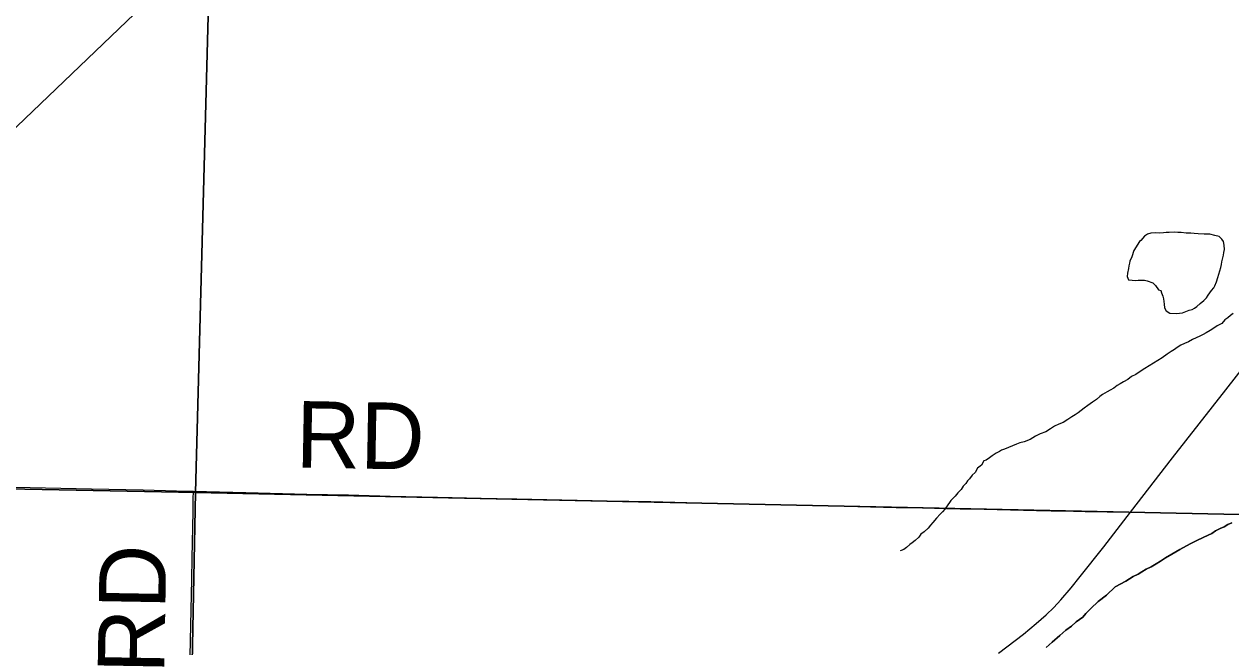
# Model space of a CAD drawing. Extents: x 2.4 to 73.1, y 4.5 to 25.6.
# Drawn here: x 34.44 to 34.955, y 21.005 to 21.271 of the extents above; entities that cross this region are included whole.
import ezdxf

# ---------------------------------------------------------------- set-up
doc = ezdxf.new("R2010")
doc.units = 0
for name, color, linetype in [('GM_X_Major_River', 7, 'Continuous'), ('GM_X_Minor_Lake', 7, 'Continuous'), ('GM_X_Minor_River', 7, 'Continuous'), ('GM_X_Section', 7, 'Continuous'), ('GM_X_State_Route', 7, 'Continuous'), ('GM_X_Township_Road', 7, 'Continuous'), ('GM_X_Township_Road_Text', 7, 'Continuous')]:
    doc.layers.add(name, color=color, linetype=linetype)

msp = doc.modelspace()

# ---------------------------------------------------------------- linework, layer by layer
at = {"layer": 'GM_X_Major_River'}
for points in [[(34.95567, 21.0582), (34.95394, 21.05749), (34.95239, 21.05659), (34.95065, 21.05589), (34.94871, 21.05481), (34.94715, 21.05372), (34.94561, 21.05301), (34.94348, 21.05194), (34.94077, 21.0507), (34.93787, 21.04927), (34.93342, 21.04695), (34.93012, 21.04496), (34.9274, 21.04334), (34.92526, 21.04189), (34.92332, 21.04081), (34.92118, 21.03955), (34.91905, 21.03848), (34.91731, 21.0374), (34.91575, 21.03631)], [(34.91575, 21.03631), (34.91731, 21.0374), (34.91905, 21.03848), (34.92118, 21.03955), (34.92332, 21.04081), (34.92526, 21.04189), (34.9274, 21.04334), (34.93012, 21.04496), (34.93342, 21.04695), (34.93787, 21.04927), (34.94077, 21.0507), (34.94348, 21.05194), (34.94561, 21.05301), (34.94715, 21.05372), (34.94871, 21.05481), (34.95065, 21.05589), (34.95239, 21.05659), (34.95394, 21.05749), (34.95567, 21.0582)], [(34.91575, 21.03631), (34.91363, 21.03543), (34.91051, 21.03344), (34.90587, 21.03093), (34.90214, 21.02744), (34.89862, 21.0247), (34.89548, 21.02176), (34.89332, 21.01955), (34.89212, 21.01806), (34.88921, 21.01607), (34.88724, 21.01423), (34.8849, 21.01241), (34.88235, 21.01021), (34.87902, 21.00727), (34.87648, 21.00507)], [(34.87648, 21.00507), (34.87902, 21.00727), (34.88235, 21.01021), (34.8849, 21.01241), (34.88724, 21.01423), (34.88921, 21.01607), (34.89212, 21.01806), (34.89332, 21.01955), (34.89548, 21.02176), (34.89862, 21.0247), (34.90214, 21.02744), (34.90587, 21.03093), (34.91051, 21.03344), (34.91363, 21.03543), (34.91575, 21.03631)]]:
    msp.add_lwpolyline(points, dxfattribs=at)
at = {"layer": 'GM_X_Minor_Lake'}
for points in [[(34.91629, 21.1784), (34.91388, 21.17448), (34.91303, 21.17184), (34.91221, 21.16997), (34.91199, 21.16903), (34.91176, 21.16789), (34.91154, 21.16676), (34.91109, 21.16487), (34.91105, 21.16335), (34.91157, 21.162), (34.91309, 21.16176), (34.91442, 21.16172), (34.91576, 21.16186), (34.91709, 21.16182), (34.91842, 21.16177), (34.91956, 21.16155), (34.92201, 21.1607), (34.92311, 21.15953), (34.92439, 21.15777), (34.92533, 21.15736), (34.92568, 21.1564), (34.92621, 21.15505), (34.92655, 21.1539), (34.9267, 21.15275), (34.92686, 21.1516), (34.927, 21.15008), (34.92772, 21.14872), (34.92921, 21.14772), (34.93187, 21.14763), (34.9334, 21.14777), (34.93455, 21.14793), (34.93609, 21.14844), (34.93744, 21.14897), (34.93878, 21.14931), (34.93975, 21.14985), (34.94073, 21.15057), (34.9421, 21.15186), (34.94366, 21.15314), (34.94484, 21.15424), (34.94564, 21.15536), (34.94704, 21.1574), (34.94802, 21.15851), (34.94844, 21.15945), (34.94906, 21.16114), (34.94969, 21.16302), (34.95011, 21.16434), (34.95054, 21.16585), (34.95097, 21.16717), (34.9512, 21.16849), (34.95143, 21.16962), (34.95186, 21.17132), (34.95209, 21.17246), (34.95231, 21.17359), (34.95255, 21.17491), (34.95242, 21.17682), (34.95208, 21.17835), (34.95135, 21.17933), (34.95025, 21.18051), (34.94836, 21.18095), (34.94628, 21.1814), (34.94381, 21.18148), (34.94133, 21.18156), (34.93963, 21.18181), (34.93811, 21.18186), (34.9362, 21.18192), (34.93412, 21.18218), (34.9326, 21.18223), (34.93107, 21.18228), (34.92898, 21.18216), (34.92764, 21.1822), (34.9265, 21.18205), (34.92497, 21.18191), (34.92326, 21.18197), (34.92116, 21.18185), (34.91962, 21.18152), (34.91845, 21.18061), (34.91687, 21.17876), (34.91629, 21.1784)], [(34.94484, 21.15424), (34.94564, 21.15536), (34.94704, 21.1574), (34.94802, 21.15851), (34.94844, 21.15945), (34.94906, 21.16114), (34.94969, 21.16302), (34.95011, 21.16434), (34.95054, 21.16585), (34.95097, 21.16717), (34.9512, 21.16849), (34.95143, 21.16962), (34.95186, 21.17132), (34.95209, 21.17246), (34.95231, 21.17359), (34.95255, 21.17491), (34.95242, 21.17682), (34.95208, 21.17835), (34.95135, 21.17933), (34.95025, 21.18051), (34.94836, 21.18095), (34.94628, 21.1814), (34.94381, 21.18148), (34.94133, 21.18156), (34.93963, 21.18181), (34.93811, 21.18186), (34.9362, 21.18192), (34.93412, 21.18218), (34.9326, 21.18223), (34.93107, 21.18228), (34.92898, 21.18216), (34.92764, 21.1822), (34.9265, 21.18205), (34.92497, 21.18191), (34.92326, 21.18197), (34.92116, 21.18185), (34.91962, 21.18152), (34.91845, 21.18061), (34.91687, 21.17876), (34.91629, 21.1784)], [(34.91629, 21.1784), (34.91388, 21.17448), (34.91303, 21.17184), (34.91221, 21.16997), (34.91199, 21.16903), (34.91176, 21.16789), (34.91154, 21.16676), (34.91109, 21.16487), (34.91105, 21.16335), (34.91157, 21.162), (34.91309, 21.16176), (34.91442, 21.16172), (34.91576, 21.16186), (34.91709, 21.16182), (34.91842, 21.16177), (34.91956, 21.16155), (34.92201, 21.1607), (34.92311, 21.15953), (34.92439, 21.15777), (34.92533, 21.15736), (34.92568, 21.1564), (34.92621, 21.15505), (34.92655, 21.1539), (34.9267, 21.15275), (34.92686, 21.1516), (34.927, 21.15008), (34.92772, 21.14872), (34.92921, 21.14772), (34.93187, 21.14763), (34.9334, 21.14777), (34.93455, 21.14793), (34.93609, 21.14844), (34.93744, 21.14897), (34.93878, 21.14931), (34.93975, 21.14985), (34.94073, 21.15057), (34.9421, 21.15186), (34.94366, 21.15314), (34.94484, 21.15424)]]:
    msp.add_lwpolyline(points, dxfattribs=at)
at = {"layer": 'GM_X_Minor_River'}
for points in [[(33.49925, 20.08505), (33.5087, 20.33825), (34.68791, 21.46756)], [(34.95624, 21.14759), (34.95507, 21.14668), (34.9539, 21.14576), (34.95273, 21.14485), (34.95135, 21.14338), (34.94941, 21.1423), (34.94805, 21.14139), (34.94649, 21.1403), (34.94475, 21.13941), (34.94339, 21.13869), (34.94204, 21.13798), (34.94049, 21.13727), (34.93894, 21.13656), (34.9372, 21.13547), (34.93546, 21.13477), (34.93391, 21.13406), (34.93236, 21.13316), (34.93119, 21.13225), (34.92983, 21.13134), (34.92808, 21.13026), (34.92593, 21.12862), (34.91855, 21.1241), (34.91661, 21.12284), (34.91466, 21.12157), (34.91292, 21.12067), (34.91136, 21.1194), (34.90942, 21.11851), (34.90806, 21.1176), (34.90671, 21.11689), (34.90534, 21.11579), (34.90379, 21.11489), (34.90243, 21.11417), (34.90146, 21.11363), (34.90049, 21.1131), (34.89932, 21.11218), (34.89795, 21.1109), (34.8962, 21.10981), (34.89425, 21.10836), (34.89269, 21.10727), (34.89132, 21.10617), (34.89015, 21.10526), (34.88879, 21.10435), (34.88742, 21.10345), (34.88568, 21.10236), (34.88373, 21.10109), (34.8818, 21.1004), (34.88006, 21.0995), (34.87831, 21.09842), (34.87637, 21.09715), (34.87387, 21.09628), (34.87193, 21.09521), (34.8696, 21.09376), (34.86709, 21.09289), (34.86517, 21.09238), (34.86382, 21.09186), (34.86209, 21.09116), (34.86035, 21.09045), (34.85861, 21.08975), (34.85745, 21.08922), (34.85649, 21.08868), (34.85513, 21.08796), (34.85338, 21.08688), (34.85221, 21.08597), (34.85085, 21.08506), (34.84988, 21.08471), (34.84887, 21.08284), (34.84712, 21.08157), (34.84611, 21.0797), (34.84493, 21.0786), (34.84374, 21.07711), (34.84295, 21.07619), (34.84215, 21.07507), (34.84097, 21.07397), (34.84016, 21.07248), (34.83878, 21.071), (34.8376, 21.06971), (34.83681, 21.06878), (34.83583, 21.06786), (34.83523, 21.06693), (34.83443, 21.06601), (34.83323, 21.06414), (34.83224, 21.06303), (34.83126, 21.06193), (34.82968, 21.06027), (34.8281, 21.05842), (34.82711, 21.05731), (34.82612, 21.05601), (34.82435, 21.05436), (34.82299, 21.05345), (34.82219, 21.05214), (34.82061, 21.05067), (34.81925, 21.04977), (34.81828, 21.04904), (34.8169, 21.04775), (34.81573, 21.04684), (34.81458, 21.0465), (34.81419, 21.04632)]]:
    msp.add_lwpolyline(points, dxfattribs=at)
at = {"layer": 'GM_X_Section'}
for points in [[(34.02714, 21.6008), (34.5213, 21.59057), (34.52736, 21.59044), (34.5135, 21.07124), (34.01857, 21.08095)], [(34.52736, 21.59044), (35.02644, 21.58009), (35.01295, 21.06066), (34.5135, 21.07124)], [(34.01857, 21.08095), (34.5135, 21.07124), (34.50366, 20.57062), (34.01173, 20.57818)], [(35.01295, 21.06066), (35.00213, 20.55856), (34.50366, 20.57062), (34.5135, 21.07124)]]:
    msp.add_lwpolyline(points, close=True, dxfattribs=at)
at = {"layer": 'GM_X_State_Route'}
for points in [[(34.91239, 21.06279), (34.93031, 21.08595), (34.95315, 21.11505), (34.97183, 21.13912)], [(34.85614, 21.00261), (34.86674, 21.01074), (34.87225, 21.01526), (34.87642, 21.01897), (34.87975, 21.0222), (34.88271, 21.02536), (34.88714, 21.03054), (34.89101, 21.0354), (34.90106, 21.04805), (34.91239, 21.06279)]]:
    msp.add_lwpolyline(points, dxfattribs=at)
at = {"layer": 'GM_X_Township_Road'}
for points in [[(34.27374, 21.07697), (34.30623, 21.07633), (34.31648, 21.07613), (34.33358, 21.07569), (34.36497, 21.07507), (34.37958, 21.07478), (34.39294, 21.07452), (34.4032, 21.07423), (34.41718, 21.0739), (34.4265, 21.07366), (34.44298, 21.07328), (34.46908, 21.07275), (34.49115, 21.07233), (34.50545, 21.07196), (34.51263, 21.07178)], [(34.51013, 20.82172), (34.50927, 20.82531), (34.50869, 20.82901), (34.50844, 20.8323), (34.5083, 20.83577), (34.50832, 20.84105), (34.5089, 20.86406), (34.50905, 20.87649), (34.50958, 20.91692), (34.51001, 20.93495), (34.51063, 20.97538), (34.51188, 21.03414), (34.51206, 21.04316), (34.51247, 21.06306), (34.51257, 21.06835), (34.51263, 21.07178)], [(34.51263, 21.07178), (34.53497, 21.0712), (34.56108, 21.07056), (34.57879, 21.07017), (34.59651, 21.06967), (34.61671, 21.06927), (34.63535, 21.0688), (34.64219, 21.06868), (34.65058, 21.06849), (34.68912, 21.06766), (34.70777, 21.06735), (34.72828, 21.06679), (34.74693, 21.06638), (34.75874, 21.0661), (34.77427, 21.06579), (34.81245, 21.06478), (34.82363, 21.0646), (34.83387, 21.06435), (34.83977, 21.0642), (34.85001, 21.06405), (34.87238, 21.06347), (34.87859, 21.06338), (34.87982, 21.06337), (34.88229, 21.06334), (34.88818, 21.06322), (34.89313, 21.0631), (34.90243, 21.06293), (34.91239, 21.06279)]]:
    msp.add_lwpolyline(points, dxfattribs=at)

# ---------------------------------------------------------------- texts
at = {"layer": 'GM_X_Township_Road_Text'}
for rotation, p in [(359.0087, (34.55615, 21.08188)), (89.0127, (34.50015, 20.99382))]:
    msp.add_text('RD', height=0.028409, rotation=rotation, dxfattribs=at).set_placement(p)

doc.saveas('drawing.dxf')
